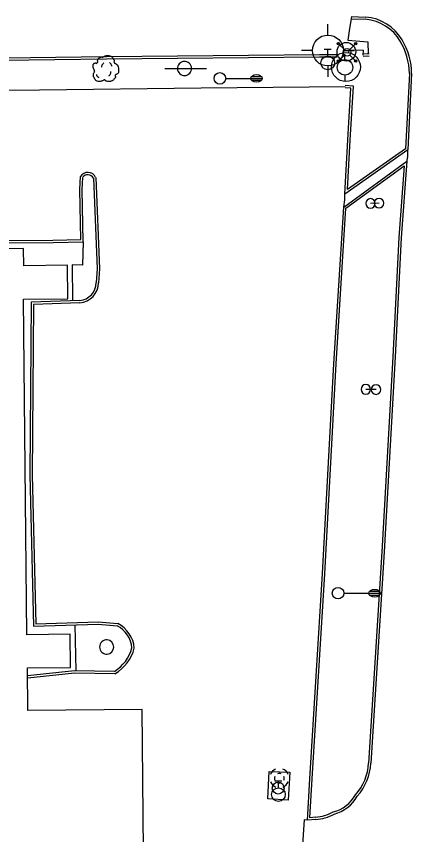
# Model space of a CAD drawing. Extents: x 2145380 to 2156929, y 139568 to 149130.
# Drawn here: x 2150588.2 to 2150690.7, y 140485.8 to 140697.9 of the extents above; entities that cross this region are included whole.
import ezdxf

# ---------------------------------------------------------------- set-up
doc = ezdxf.new("R2010")
doc.units = 0
for name, color, linetype in [('Default', 7, 'Continuous'), ('TOPO_Asphalt', 7, 'Continuous'), ('TOPO_Building', 7, 'Continuous'), ('TOPO_Concrete', 7, 'Continuous'), ('TOPO_Curb Back', 7, 'Continuous'), ('TOPO_DRAIN_Manhole', 7, 'Continuous'), ('TOPO_Light Pole', 7, 'Continuous'), ('TOPO_Misc', 7, 'Continuous'), ('TOPO_Misc Line', 7, 'Continuous'), ('TOPO_Power Pole', 7, 'Continuous'), ('TOPO_Sidewalk', 7, 'Continuous'), ('TOPO_Sign', 7, 'Continuous'), ('TOPO_Tree', 7, 'Continuous'), ('TOPO_Wall Freestanding', 7, 'Continuous'), ('TOPO_Water Fire Hydrant', 7, 'Continuous'), ('TOPO_Water Meter', 7, 'Continuous'), ('TOPO_Water Valve', 7, 'Continuous')]:
    doc.layers.add(name, color=color, linetype=linetype)

# ---------------------------------------------------------------- blocks, each defined once
blk = doc.blocks.new('LP')
at = {"layer": 'TOPO_Light Pole'}
blk.add_line((3.81, 0), (20.32, 0), dxfattribs=at)
for points in [[(20.32, 0), (27.94, 0)], [(20.32, 0), (23.5, 0)], [(20.83, 1.27), (27.43, 1.27)], [(20.83, 1.27), (23.5, 1.27)], [(23.71, 1.27), (27.43, 1.27)], [(23.71, 0), (27.94, 0)], [(20.83, -1.27), (27.43, -1.27)], [(20.83, -1.27), (23.5, -1.27)], [(23.71, -1.27), (27.43, -1.27)]]:
    blk.add_lwpolyline(points, dxfattribs=at)
blk.add_circle((0, 0), 3.81, dxfattribs=at)
blk.add_ellipse((24.13, 0), major_axis=(3.81, 0), ratio=0.666667, dxfattribs=at)
blk = doc.blocks.new('POWPOL')
at = {"layer": 'TOPO_Power Pole'}
for p, q in [((0, 10.2), (0, 17.3)), ((0, -10.2), (0, -17.3))]:
    blk.add_line(p, q, dxfattribs=at)
blk.add_circle((0, 0), 10.2, dxfattribs=at)
blk = doc.blocks.new('POST')
at = {"layer": 'TOPO_Misc'}
for start, end in [(90, 180), (180, 270), (360, 90), (270, 0)]:
    blk.add_arc((-0.01, 0.03), 3.16, start, end, dxfattribs=at)
blk = doc.blocks.new('MHEXST')
at = {"layer": 'TOPO_DRAIN_Manhole'}
for centre, radius, start, end in [((-0.1, 0.3), 12.7, 112.9748, 158.2636), ((-0.1, 0.3), 12.7, 22.0744, 68.6991), ((-0.1, 0.1), 6.35, 157.9722, 204.161), ((-0.1, 0.1), 6.35, 66.1941, 113.691), ((-0.1, 0.1), 6.35, 336.8023, 21.4046), ((-0.1, 0.3), 12.7, 202.6921, 248.1938), ((-0.1, 0.1), 6.35, 248.5791, 293.1995), ((-0.1, 0.3), 12.7, 291.7963, 337.3032)]:
    blk.add_arc(centre, radius, start, end, dxfattribs=at)
blk = doc.blocks.new('TREE')
at = {"layer": 'TOPO_Tree'}
for points in [[(-14.1, -0.4), (-14.2, 0.5), (-14.4, 1.4), (-14.6, 2.3), (-14.8, 3.2), (-15.5, 4), (-15.7, 4.9), (-15.8, 5.6), (-15.7, 6.3), (-15.7, 7), (-15.6, 7.9), (-15.7, 8.8), (-15.1, 9.7), (-14.6, 10.4), (-13.8, 10.5), (-13, 10.7), (-12.2, 11), (-11.1, 10), (-10.4, 10.7), (-9.4, 11.7), (-10.3, 13.3), (-9.8, 14.4), (-9.6, 15.1), (-9.3, 15.9), (-8.8, 16.5), (-8.2, 17.3), (-7.5, 17.7), (-6.7, 18.1), (-6.1, 18.4), (-5.6, 18.6), (-5.1, 18.7), (-4.5, 18.7), (-4, 18.5), (-3.5, 18.1)], [(-4.2, 5.1), (-4.5, 6.1), (-4.3, 7.2), (-3.8, 8.2), (-3.3, 9.3), (-2.7, 10.3), (-1.6, 11)], [(-3.5, 17.6), (-3.1, 18.3), (-2.6, 18.8), (-1.9, 19.2), (-1, 19.7), (-0.2, 20), (0.7, 20.2), (1.6, 20.5), (2.5, 20.8), (3.4, 20.8), (4.1, 20.7), (4.8, 20.5), (5.5, 20.2), (6.4, 19.9), (7.3, 19.7), (8.2, 19.2), (9.4, 18.4), (10, 17.2), (10.8, 16), (11.2, 15.3), (11.6, 14.6), (11.9, 13.9), (12.2, 13.1), (11.4, 12), (11.9, 11.2), (12, 11), (12.2, 10.9), (12.4, 10.7), (12.9, 10.4), (13.5, 10), (14, 9.7), (14.7, 9.2), (15.4, 8.7), (16.1, 8.1), (16.7, 7.5), (16.9, 6.7), (17.1, 6), (17.6, 4.4), (17.7, 2.8), (17.7, 1.2), (17.7, -0.2), (17.8, -2.2), (16.6, -3), (15.5, -3.8), (14.3, -4.6), (13.2, -5.3)], [(5.9, 11.2), (6.5, 10.7), (7, 10.2), (7.4, 9.5), (7.9, 8.6), (8.3, 7.6), (8.5, 6.6)], [(13.2, -5.3), (13.3, -5.8), (13.4, -6.3), (13.4, -6.7), (13.8, -8.5), (12.2, -10), (10.8, -11.5), (10, -12.3), (9.1, -12.8), (8.2, -13.1), (6, -13.8), (3.3, -13.6), (1.3, -13.1), (0.5, -12.9), (-0.1, -11.4), (-0.8, -11.5), (-2, -11.6), (-3.3, -12.8), (-4.5, -13.1), (-6.1, -13.5), (-7.8, -14), (-9.3, -13.6), (-11.4, -13.1), (-12.8, -11.4), (-14.1, -9.4), (-15.3, -7.3), (-15.6, -5.1), (-15.1, -3), (-14.9, -1.9), (-13.9, -0.8), (-13.5, 0.1)], [(-11.4, -4.5), (-11.5, -5.4), (-11, -6.3), (-10.1, -7.2), (-9.3, -8), (-8.5, -8.3), (-7.7, -8.1)], [(4.8, -6.3), (5.7, -5.7), (6.3, -4.9), (6.8, -3.9), (7.4, -2.8), (7.6, -1.7), (7.5, -0.6)]]:
    blk.add_open_spline(points, degree=3, dxfattribs=at)
blk = doc.blocks.new('HIGHMAST')
at = {"layer": 'Default'}
for p, q in [((-6.44, 5.71), (-6.22, 6.22)), ((-6.22, 5.2), (-6.44, 5.71)), ((-6.31, 5.85), (-5.9, 6.28)), ((-6.16, 5.28), (-6.31, 5.85)), ((-6.25, 5.72), (-5.19, 5.62)), ((-5.58, 5.13), (-6.25, 5.72)), ((-6.22, 6.22), (-5.71, 6.44)), ((-6.21, 5.83), (-5.88, 6.16)), ((-6.09, 5.38), (-6.21, 5.83)), ((-6.08, 5.72), (-5.78, 6)), ((-5.74, 5.36), (-6.08, 5.72)), ((-6.02, 5.47), (-5.99, 5.94)), ((-6.02, 5.47), (-6.02, 5.47)), ((-5.48, 5.42), (-6.02, 5.47)), ((-5.99, 5.94), (-5.53, 5.97)), ((-5.78, 5.83), (-5.92, 5.69)), ((-5.92, 5.69), (-5.75, 5.51)), ((-5.9, 6.28), (-5.32, 6.14)), ((-5.88, 6.16), (-5.43, 6.05)), ((-5.8, 6.29), (-5.58, 5.13)), ((-5.79, 5.79), (-5.8, 6.29)), ((-5.6, 5.65), (-5.79, 5.79)), ((-5.78, 6), (-5.78, 5.83)), ((-5.77, 6.02), (-5.42, 5.63)), ((-5.75, 5.51), (-5.6, 5.65)), ((-5.42, 5.63), (-5.74, 5.36)), ((-5.71, 6.44), (-5.2, 6.22)), ((-5.26, 5.57), (-5.62, 5.22)), ((-5.53, 5.97), (-5.53, 5.96)), ((-5.52, 5.96), (-5.48, 5.42)), ((-5.43, 6.05), (-5.43, 6.05)), ((-5.41, 6.05), (-5.26, 5.57)), ((-5.32, 6.14), (-5.31, 6.13)), ((-5.3, 6.14), (-5.1, 5.7)), ((-5.1, 5.7), (-5.28, 5.26)), ((-5.2, 6.22), (-4.98, 5.71)), ((-5.2, 6.22), (-5.2, 6.22)), ((-4.98, 5.71), (-5.2, 5.2)), ((4.98, 5.71), (5.2, 6.22)), ((5.2, 5.2), (4.98, 5.71)), ((5.08, 5.72), (5.28, 6.15)), ((5.26, 5.28), (5.08, 5.72)), ((5.13, 5.58), (5.72, 6.25)), ((6.29, 5.8), (5.13, 5.58)), ((5.2, 6.22), (5.71, 6.44)), ((5.2, 6.22), (5.2, 6.22)), ((5.22, 5.62), (5.38, 6.09)), ((5.57, 5.26), (5.22, 5.62)), ((5.28, 6.16), (5.85, 6.31)), ((5.28, 6.15), (5.28, 6.16)), ((5.36, 5.74), (5.72, 6.08)), ((5.63, 5.42), (5.36, 5.74)), ((5.38, 6.09), (5.83, 6.21)), ((5.38, 6.09), (5.38, 6.09)), ((5.42, 5.48), (5.47, 6.02)), ((5.96, 5.52), (5.42, 5.48)), ((5.47, 6.02), (5.94, 5.99)), ((5.47, 6.02), (5.47, 6.02)), ((5.69, 5.92), (5.51, 5.75)), ((5.51, 5.75), (5.65, 5.6)), ((6.05, 5.41), (5.57, 5.26)), ((5.72, 6.25), (5.62, 5.19)), ((6.02, 5.77), (5.63, 5.42)), ((5.65, 5.6), (5.79, 5.79)), ((5.83, 5.78), (5.69, 5.92)), ((5.71, 6.44), (6.22, 6.22)), ((5.72, 6.08), (6, 5.78)), ((5.79, 5.79), (6.29, 5.8)), ((5.83, 6.21), (6.16, 5.88)), ((6, 5.78), (5.83, 5.78)), ((5.85, 6.31), (6.28, 5.9)), ((5.94, 5.99), (5.97, 5.53)), ((5.97, 5.53), (5.96, 5.53)), ((6.16, 5.88), (6.05, 5.43)), ((6.05, 5.43), (6.05, 5.43)), ((6.28, 5.9), (6.14, 5.32)), ((6.22, 6.22), (6.44, 5.71)), ((6.44, 5.71), (6.22, 5.2)), ((-6.22, 5.2), (-6.22, 5.2)), ((-5.71, 4.98), (-6.22, 5.2)), ((-6.15, 5.28), (-6.16, 5.28)), ((-5.72, 5.08), (-6.15, 5.28)), ((-6.09, 5.38), (-6.09, 5.38)), ((-5.62, 5.22), (-6.09, 5.38)), ((-5.28, 5.26), (-5.72, 5.08)), ((-5.2, 5.2), (-5.71, 4.98)), ((-5.2, 5.2), (-1.77, 1.77)), ((5.2, 5.2), (1.77, 1.77)), ((5.71, 4.98), (5.2, 5.2)), ((5.7, 5.1), (5.26, 5.28)), ((6.14, 5.3), (5.7, 5.1)), ((6.22, 5.2), (5.71, 4.98)), ((6.14, 5.32), (6.13, 5.31)), ((6.22, 5.2), (6.22, 5.2)), ((-6.44, -5.71), (-6.22, -5.2)), ((-6.28, -5.9), (-6.14, -5.32)), ((-6.22, -5.2), (-5.71, -4.98)), ((-6.22, -5.2), (-6.22, -5.2)), ((-6.14, -5.3), (-5.7, -5.1)), ((-6.14, -5.32), (-6.13, -5.31)), ((-6.05, -5.41), (-5.57, -5.26)), ((-5.72, -6.25), (-5.62, -5.19)), ((-5.71, -4.98), (-5.2, -5.2)), ((-5.7, -5.1), (-5.26, -5.28)), ((-5.57, -5.26), (-5.22, -5.62)), ((-5.26, -5.28), (-5.08, -5.72)), ((-5.2, -5.2), (-1.77, -1.77)), ((-5.2, -5.2), (-4.98, -5.71)), ((5.2, -5.2), (1.77, -1.77)), ((4.98, -5.71), (5.2, -5.2)), ((5.1, -5.7), (5.28, -5.26)), ((5.2, -5.2), (5.71, -4.98)), ((5.26, -5.57), (5.62, -5.22)), ((5.28, -5.26), (5.72, -5.08)), ((5.42, -5.63), (5.74, -5.36)), ((5.58, -5.13), (6.25, -5.72)), ((5.8, -6.29), (5.58, -5.13)), ((5.62, -5.22), (6.09, -5.38)), ((5.71, -4.98), (6.22, -5.2)), ((5.72, -5.08), (6.15, -5.28)), ((5.74, -5.36), (6.08, -5.72)), ((6.09, -5.38), (6.21, -5.83)), ((6.09, -5.38), (6.09, -5.38)), ((6.15, -5.28), (6.16, -5.28)), ((6.16, -5.28), (6.31, -5.85)), ((6.22, -5.2), (6.22, -5.2)), ((6.22, -5.2), (6.44, -5.71)), ((-6.22, -6.22), (-6.44, -5.71)), ((-6.29, -5.8), (-5.13, -5.58)), ((-5.79, -5.79), (-6.29, -5.8)), ((-5.85, -6.31), (-6.28, -5.9)), ((-5.71, -6.44), (-6.22, -6.22)), ((-6.16, -5.88), (-6.05, -5.43)), ((-5.83, -6.21), (-6.16, -5.88)), ((-6.05, -5.43), (-6.05, -5.43)), ((-6.02, -5.77), (-5.63, -5.42)), ((-6, -5.78), (-5.83, -5.78)), ((-5.72, -6.08), (-6, -5.78)), ((-5.97, -5.53), (-5.96, -5.53)), ((-5.94, -5.99), (-5.97, -5.53)), ((-5.96, -5.52), (-5.42, -5.48)), ((-5.47, -6.02), (-5.94, -5.99)), ((-5.28, -6.16), (-5.85, -6.31)), ((-5.83, -5.78), (-5.69, -5.92)), ((-5.38, -6.09), (-5.83, -6.21)), ((-5.65, -5.6), (-5.79, -5.79)), ((-5.13, -5.58), (-5.72, -6.25)), ((-5.36, -5.74), (-5.72, -6.08)), ((-5.2, -6.22), (-5.71, -6.44)), ((-5.69, -5.92), (-5.51, -5.75)), ((-5.51, -5.75), (-5.65, -5.6)), ((-5.63, -5.42), (-5.36, -5.74)), ((-5.42, -5.48), (-5.47, -6.02)), ((-5.47, -6.02), (-5.47, -6.02)), ((-5.22, -5.62), (-5.38, -6.09)), ((-5.38, -6.09), (-5.38, -6.09)), ((-5.08, -5.72), (-5.28, -6.15)), ((-5.28, -6.15), (-5.28, -6.16)), ((-4.98, -5.71), (-5.2, -6.22)), ((-5.2, -6.22), (-5.2, -6.22)), ((5.2, -6.22), (4.98, -5.71)), ((5.3, -6.14), (5.1, -5.7)), ((6.25, -5.72), (5.19, -5.62)), ((5.71, -6.44), (5.2, -6.22)), ((5.2, -6.22), (5.2, -6.22)), ((5.41, -6.05), (5.26, -5.57)), ((5.32, -6.14), (5.31, -6.13)), ((5.9, -6.28), (5.32, -6.14)), ((5.77, -6.02), (5.42, -5.63)), ((5.43, -6.05), (5.43, -6.05)), ((5.88, -6.16), (5.43, -6.05)), ((5.48, -5.42), (6.02, -5.47)), ((5.52, -5.96), (5.48, -5.42)), ((5.99, -5.94), (5.53, -5.97)), ((5.53, -5.97), (5.53, -5.96)), ((5.75, -5.51), (5.6, -5.65)), ((5.6, -5.65), (5.79, -5.79)), ((6.22, -6.22), (5.71, -6.44)), ((5.92, -5.69), (5.75, -5.51)), ((5.78, -5.83), (5.92, -5.69)), ((6.08, -5.72), (5.78, -6)), ((5.78, -6), (5.78, -5.83)), ((5.79, -5.79), (5.8, -6.29)), ((6.21, -5.83), (5.88, -6.16)), ((6.31, -5.85), (5.9, -6.28)), ((6.02, -5.47), (5.99, -5.94)), ((6.02, -5.47), (6.02, -5.47)), ((6.44, -5.71), (6.22, -6.22))]:
    blk.add_line(p, q, dxfattribs=at)
for centre, radius in [((-0.45, 0.37), 6.15), ((0, 0), 2.5), ((0, 0), 2.5), ((0, 0), 2.5), ((0, 0), 2.5)]:
    blk.add_circle(centre, radius, dxfattribs=at)
blk = doc.blocks.new('WATVAL')
at = {"layer": 'Default'}
for p, q in [((-2.25, 9), (2.25, 9)), ((0, 4.5), (0, 9))]:
    blk.add_line(p, q, dxfattribs=at)
blk.add_circle((0, 0), 4.5, dxfattribs=at)
blk = doc.blocks.new('WTRMTR')
at = {"layer": 'Default'}
blk.add_circle((0, 0), 3.89, dxfattribs=at)
blk = doc.blocks.new('FIRHYD')
at = {"layer": 'TOPO_Water Fire Hydrant'}
for p, q in [((-0.02, 10.16), (-0.03, 17.34)), ((10.16, 0.02), (17.34, 0.03)), ((-10.16, -0.02), (-17.34, -0.03)), ((0.02, -10.16), (0.03, -17.34))]:
    blk.add_line(p, q, dxfattribs=at)
blk.add_circle((0, 0), 10.16, dxfattribs=at)

msp = doc.modelspace()

# ---------------------------------------------------------------- linework, layer by layer
at = {"layer": 'TOPO_Asphalt'}
for points in [[(2150675.1, 140697.9), (2150674.52, 140694.19), (2150674.15, 140691.77), (2150679.37, 140691.26), (2150679.47, 140688.13)], [(2150689.68, 140663.19), (2150689.64, 140661.52), (2150689.44, 140660.19)], [(2150673.12, 140648.47), (2150673.38, 140650.3), (2150673.41, 140651.85)], [(2150663.67, 140489.52), (2150662.82, 140489.61), (2150661.26, 140466.41), (2150662.48, 140466.35)]]:
    msp.add_lwpolyline(points, dxfattribs=at)
at = {"layer": 'TOPO_Building'}
msp.add_lwpolyline([(2150621.25, 140472.54), (2150620.77, 140518.26), (2150591.16, 140517.94), (2150591.04, 140529), (2150602.18, 140529.12), (2150602.08, 140537.72), (2150590.91, 140537.6), (2150589.99, 140624.58), (2150601.52, 140624.7), (2150601.43, 140633.38), (2150590.07, 140633.26), (2150590.03, 140637.75), (2150526.77, 140637.08)], dxfattribs=at)
at = {"layer": 'TOPO_Concrete'}
msp.add_lwpolyline([(2150659.16, 140501.95), (2150658.68, 140494.77), (2150653.39, 140495.08), (2150653.79, 140502.12), (2150659.16, 140501.95)], dxfattribs=at)
at = {"layer": 'TOPO_Curb Back'}
for p, q in [((2150673.12, 140648.47), (2150689.45, 140660.38)), ((2150689.45, 140660.38), (2150688.03, 140640.51)), ((2150673.7, 140648.15), (2150688.76, 140659.13)), ((2150688.76, 140659.13), (2150687.43, 140640.54)), ((2150670.57, 140607.85), (2150673.12, 140648.47)), ((2150671.17, 140607.81), (2150673.7, 140648.15)), ((2150687.43, 140640.54), (2150685.88, 140609.69)), ((2150688.03, 140640.51), (2150686.48, 140609.66)), ((2150685.88, 140609.69), (2150683.04, 140559.14)), ((2150686.48, 140609.66), (2150683.64, 140559.1)), ((2150667.6, 140553.46), (2150670.57, 140607.85)), ((2150668.2, 140553.42), (2150671.17, 140607.81)), ((2150683.04, 140559.14), (2150679.57, 140504.35)), ((2150683.64, 140559.1), (2150680.17, 140504.32)), ((2150664.31, 140500.3), (2150667.6, 140553.46)), ((2150664.91, 140500.27), (2150668.2, 140553.42)), ((2150663.67, 140489.52), (2150664.31, 140500.3)), ((2150664.31, 140490.17), (2150664.91, 140500.27)), ((2150665.83, 140489.7), (2150663.67, 140489.52)), ((2150665.78, 140490.3), (2150664.31, 140490.17))]:
    msp.add_line(p, q, dxfattribs=at)
for points in [[(2150675.08, 140697.9), (2150678.83, 140697.73)], [(2150675.06, 140697.3), (2150678.79, 140697.13)], [(2150584.43, 140688.53), (2150584.77, 140686.55), (2150611.59, 140686.91), (2150666.79, 140687.42), (2150671.39, 140687.44)], [(2150585.02, 140688.66), (2150585.28, 140687.16), (2150611.58, 140687.51), (2150666.79, 140688.02), (2150671.39, 140688.04)], [(2150679.75, 140688.12), (2150679.22, 140688.15), (2150678.15, 140688.13)], [(2150679.72, 140687.52), (2150679.21, 140687.55), (2150678.16, 140687.53)], [(2150690.74, 140683.09), (2150689.75, 140663.26), (2150673.41, 140651.85), (2150674.16, 140665.88), (2150674.98, 140679.25), (2150673.46, 140679.37)], [(2150690.14, 140683.1), (2150689.16, 140663.59), (2150674.08, 140653.04), (2150674.76, 140665.85), (2150675.62, 140679.81), (2150673.5, 140679.97)], [(2150511.57, 140653.99), (2150512.07, 140638.64), (2150574.29, 140639.12), (2150597.67, 140639.32), (2150605.5, 140639.43), (2150605.26, 140653.04), (2150605.37, 140656.17)], [(2150512.18, 140653.94), (2150512.65, 140639.24), (2150574.28, 140639.72), (2150597.66, 140639.92), (2150604.89, 140640.02), (2150604.66, 140653.04), (2150604.77, 140656.36)], [(2150608.14, 140655.96), (2150609.09, 140632.5), (2150608.88, 140628.89)], [(2150608.74, 140656.11), (2150609.69, 140632.5), (2150609.48, 140628.87)], [(2150604.6, 140624.25), (2150591.99, 140623.79), (2150591.64, 140579.04), (2150592.59, 140539.85), (2150609.37, 140540.33), (2150614.35, 140539.93)], [(2150604.64, 140623.65), (2150592.58, 140623.21), (2150592.24, 140579.05), (2150593.18, 140540.46), (2150609.39, 140540.93), (2150614.52, 140540.52)], [(2150613.59, 140528.1), (2150603.22, 140528.28), (2150591.06, 140526.93)], [(2150613.75, 140527.5), (2150603.24, 140527.68), (2150591.1, 140526.33)]]:
    msp.add_lwpolyline(points, dxfattribs=at)
for centre, radius, start, end in [((2150677.75, 140685.51), 12.27, 30.9273, 84.9776), ((2150677.75, 140685.51), 11.67, 30.9197, 84.9135), ((2150673.72, 140682.99), 16.42, 0.3712, 31.2278), ((2150673.72, 140682.99), 17.02, 0.3135, 31.2227), ((2150606.69, 140655.23), 2.23, 23.3704, 149.393), ((2150606.69, 140655.23), 1.63, 26.9972, 144.3906), ((2150604.19, 140628.91), 4.68, 274.9973, 359.7503), ((2150604.19, 140628.91), 5.28, 274.8261, 359.5659), ((2150610.83, 140533.47), 7.96, 4.7799, 62.4325), ((2150610.83, 140533.47), 7.36, 5.5939, 61.4981), ((2150608.07, 140537.01), 10.48, 301.7782, 344.3282), ((2150608.07, 140537.01), 11.08, 300.8557, 344.9055), ((2150665.89, 140505.17), 13.7, 318.4901, 356.5749), ((2150665.89, 140505.17), 14.3, 318.7331, 356.5721), ((2150668, 140500.77), 9.4, 284.8196, 330.1363), ((2150668, 140500.77), 10, 285.2406, 329.7825), ((2150664.85, 140501.82), 11.55, 274.6153, 298.7389), ((2150664.85, 140501.82), 12.16, 274.6217, 298.3939)]:
    msp.add_arc(centre, radius, start, end, dxfattribs=at)
at = {"layer": 'TOPO_Misc'}
for q in [(2150611.62, 140534.39), (2150611.63, 140534.41), (2150611.63, 140534.38), (2150611.65, 140534.39)]:
    msp.add_line((2150611.63, 140534.39), q, dxfattribs=at)
for centre, radius, start, end in [((2150611.63, 140534.43), 1.87, 85.9623, 180), ((2150611.55, 140534.43), 1.88, 276.2662, 83.7338), ((2150611.63, 140534.43), 1.87, 180, 274.0377)]:
    msp.add_arc(centre, radius, start, end, dxfattribs=at)
at = {"layer": 'TOPO_Misc Line'}
msp.add_lwpolyline([(2150621.25, 140472.54), (2150620.77, 140518.26), (2150591.16, 140517.94), (2150591.04, 140529), (2150602.18, 140529.12), (2150602.08, 140537.72), (2150590.91, 140537.6), (2150589.99, 140624.58), (2150601.52, 140624.7), (2150601.43, 140633.38), (2150590.07, 140633.26), (2150590.03, 140637.75), (2150526.77, 140637.08)], dxfattribs=at)
at = {"layer": 'TOPO_Sidewalk'}
msp.add_line((2150603.69, 140528.29), (2150603.41, 140540.16), dxfattribs=at)
msp.add_lwpolyline([(2150605.5, 140639.43), (2150605.34, 140633.44), (2150602.65, 140633.51), (2150602.7, 140624.18)], dxfattribs=at)
at = {"layer": 'TOPO_Sign'}
for points in [[(2150626.66, 140684.36), (2150637.54, 140684.42)], [(2150682.28, 140649.47), (2150680.06, 140649.4)], [(2150681.5, 140601.15), (2150678.86, 140601.21)]]:
    msp.add_lwpolyline(points, dxfattribs=at)
for start, end in [(47.4196, 227.4196), (227.4196, 47.4196)]:
    msp.add_arc((2150631.79, 140684.39), 1.84, start, end, dxfattribs=at)
at = {"layer": 'TOPO_Wall Freestanding'}
for points in [[(2150678.15, 140687.83), (2150678.24, 140689.02), (2150674.43, 140689.13), (2150674.32, 140688.48)], [(2150673.48, 140679.67), (2150636.14, 140679.31), (2150594.19, 140678.74), (2150464.14, 140677.74), (2150465.19, 140646.3)]]:
    msp.add_lwpolyline(points, dxfattribs=at)
msp.add_circle((2150673.69, 140684.77), 3.76, dxfattribs=at)

# ---------------------------------------------------------------- block references
at = {"layer": 'TOPO_DRAIN_Manhole', "xscale": 0.19685000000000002, "yscale": 0.19685000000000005}
msp.add_blockref('MHEXST', (2150656.42, 140500.4), dxfattribs=at)
at = {"layer": 'TOPO_Light Pole', "xscale": 0.39370000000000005, "yscale": 0.3937000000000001}
for name, p in [('HIGHMAST', (2150673.97, 140688.58)), ('LP', (2150640.98, 140681.82)), ('LP', (2150671.63, 140548.38)), ('LP', (2150671.63, 140548.38))]:
    msp.add_blockref(name, p, dxfattribs=at)
at = {"layer": 'TOPO_Misc', "xscale": 0.39370000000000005, "yscale": 0.3937000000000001}
for p in [(2150680.06, 140649.4), (2150682.28, 140649.47), (2150678.86, 140601.21), (2150681.5, 140601.15)]:
    msp.add_blockref('POST', p, dxfattribs=at)
at = {"layer": 'TOPO_Power Pole', "xscale": 0.19685000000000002, "yscale": 0.19685000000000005}
msp.add_blockref('POWPOL', (2150673.44, 140684.68), dxfattribs=at)
at = {"layer": 'TOPO_Tree', "xscale": 0.19685000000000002, "yscale": 0.19685000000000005}
msp.add_blockref('TREE', (2150611.2, 140683.7), dxfattribs=at)
at = {"layer": 'TOPO_Water Fire Hydrant', "xscale": 0.39370000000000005, "yscale": 0.3937000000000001}
msp.add_blockref('FIRHYD', (2150669.01, 140689.04), dxfattribs=at)
at = {"layer": 'TOPO_Water Meter', "xscale": 0.39370000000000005, "yscale": 0.3937000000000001}
msp.add_blockref('WTRMTR', (2150656.11, 140497.86), dxfattribs=at)
at = {"layer": 'TOPO_Water Valve', "xscale": 0.39370000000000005, "yscale": 0.3937000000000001}
for p in [(2150668.96, 140685.85), (2150656.16, 140496.16)]:
    msp.add_blockref('WATVAL', p, dxfattribs=at)

doc.saveas('drawing.dxf')
